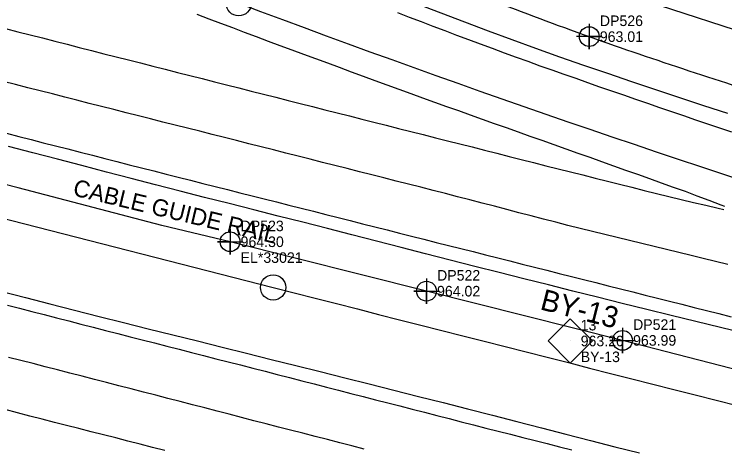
# Model space of a CAD drawing. Extents: x 1182322 to 1186765, y 572295 to 575411.
# Drawn here: x 1185300.8 to 1185469.1, y 573824.9 to 573927.6 of the extents above; entities that cross this region are included whole.
import ezdxf

# ---------------------------------------------------------------- set-up
doc = ezdxf.new("R2010")
doc.units = 0
for name, color, linetype in [('COGO Default Chain', 7, 'Continuous'), ('CTL Secondary Horizontal and Vertical CELL', 7, 'Continuous'), ('CTL Secondary Horizontal and Vertical Cogo Comment', 7, 'Continuous'), ('CTL Secondary Horizontal and Vertical Cogo Elevation', 7, 'Continuous'), ('CTL Secondary Horizontal and Vertical Cogo Number', 7, 'Continuous'), ('CTL Secondary Horizontal and Vertical Text', 7, 'Continuous'), ('Exist Guardrail', 7, 'Continuous'), ('Exist Guardrail Cable Guide Rail', 7, 'Continuous'), ('Exist Guardrail Cable Guide Rail Cogo Comment', 7, 'Continuous'), ('Exist Guardrail Cable Guide Rail Cogo Elevation', 7, 'Continuous'), ('Exist Guardrail Cable Guide Rail Cogo Number', 7, 'Continuous'), ('Exist Guardrail Cable Guide Rail Cogo Point CELL', 7, 'Continuous'), ('Exist Guardrail Cable Guide Rail Text', 7, 'Continuous'), ('Exist Guardrail Cogo Elevation', 7, 'Continuous'), ('Exist Guardrail Cogo Number', 7, 'Continuous'), ('Exist Guardrail Cogo Point CELL', 7, 'Continuous'), ('Exist Horizontal Alignment', 7, 'Continuous'), ('Exist Horizontal Alignment Point', 7, 'Continuous'), ('Exist Right of Way Line', 7, 'Continuous'), ('Exist Roads EOP', 7, 'Continuous'), ('Exist Roads EOT', 7, 'Continuous'), ('Exist Vegetation Woods Line', 7, 'Continuous')]:
    doc.layers.add(name, color=color, linetype=linetype)

msp = doc.modelspace()

# ---------------------------------------------------------------- linework, layer by layer
at = {"layer": 'COGO Default Chain'}
msp.add_line((1182528.88, 574588.22), (1185362.14, 573862.9), dxfattribs=at)
for centre, radius, start, end in [((1186394.82, 576698.6), 2957.6, 249.39538, 256.24258), ((1192883.59, 603243.25), 30327.83, 255.640516, 256.263723)]:
    msp.add_arc(centre, radius, start, end, dxfattribs=at)
at = {"layer": 'CTL Secondary Horizontal and Vertical CELL'}
msp.add_line((1185432.48, 573850.22), (1185432.48, 573850.22), dxfattribs=at)
msp.add_lwpolyline([(1185427.26, 573850.24), (1185432.5, 573855.48), (1185437.75, 573850.23), (1185432.51, 573844.99)], close=True, dxfattribs=at)
at = {"layer": 'Exist Guardrail'}
msp.add_spline([(1185390.3, 573940.07), (1185437.01, 573922.28), (1185484.33, 573906.54), (1185526.22, 573893.43), (1185574.13, 573879.46), (1185622.33, 573866.54), (1185670.88, 573853.88), (1185719.13, 573841.46), (1185767.43, 573829.33), (1185816.18, 573817.9), (1185864.94, 573807.26), (1185913.93, 573797.57), (1185963.25, 573788.74), (1186012.41, 573780.34), (1186049.41, 573774.82)], degree=3, dxfattribs=at)
at = {"layer": 'Exist Guardrail Cable Guide Rail'}
for points in [[(1185351.94, 573873.71), (1185335.8, 573877.57), (1185301.74, 573886.44), (1185252.32, 573899.09), (1185212.72, 573909.39), (1185176.33, 573919.04)], [(1185615.35, 573807.21), (1185568.82, 573818.98), (1185522.5, 573830.57), (1185475.83, 573842.34), (1185444.88, 573850.35), (1185398.46, 573862.01), (1185351.94, 573873.71)]]:
    msp.add_lwpolyline(points, dxfattribs=at)
at = {"layer": 'Exist Guardrail Cable Guide Rail Cogo Point CELL'}
for points in [[(1185351.94, 573876.71), (1185351.94, 573870.71), (1185351.94, 573873.71), (1185348.94, 573873.71), (1185354.94, 573873.71)], [(1185398.46, 573865.01), (1185398.46, 573859.01), (1185398.46, 573862.01), (1185395.46, 573862.01), (1185401.46, 573862.01)], [(1185444.88, 573853.35), (1185444.88, 573847.35), (1185444.88, 573850.35), (1185441.88, 573850.35), (1185447.88, 573850.35)]]:
    msp.add_lwpolyline(points, dxfattribs=at)
for centre in [(1185351.94, 573873.71), (1185398.46, 573862.01), (1185444.88, 573850.35)]:
    msp.add_circle(centre, 2.34, dxfattribs=at)
at = {"layer": 'Exist Guardrail Cogo Point CELL'}
msp.add_lwpolyline([(1185437.01, 573925.28), (1185437.01, 573919.28), (1185437.01, 573922.28), (1185440.01, 573922.28), (1185434.01, 573922.28)], dxfattribs=at)
msp.add_circle((1185437.01, 573922.28), 2.34, dxfattribs=at)
at = {"layer": 'Exist Horizontal Alignment'}
msp.add_line((1182528.88, 574588.22), (1185362.14, 573862.9), dxfattribs=at)
for centre, radius, start, end in [((1186394.82, 576698.6), 2957.6, 249.39538, 256.24258), ((1192883.59, 603243.25), 30327.83, 255.640516, 256.263723)]:
    msp.add_arc(centre, radius, start, end, dxfattribs=at)
at = {"layer": 'Exist Horizontal Alignment Point'}
for centre in [(1185353.99, 573930.19), (1185362.14, 573862.9)]:
    msp.add_circle(centre, 3, dxfattribs=at)
at = {"layer": 'Exist Right of Way Line'}
msp.add_arc((1186394.82, 576698.6), 2869.6, 249.39538, 256.24258, dxfattribs=at)
at = {"layer": 'Exist Roads EOP'}
for points in [[(1185373.9, 573938.9), (1185379.45, 573936.66), (1185385.02, 573934.41), (1185390.62, 573932.23), (1185396.22, 573930.08), (1185401.82, 573927.93), (1185407.43, 573925.78), (1185413.03, 573923.65), (1185418.67, 573921.6), (1185424.31, 573919.56), (1185429.96, 573917.52), (1185435.61, 573915.51), (1185441.29, 573913.59), (1185446.98, 573911.67), (1185452.66, 573909.75), (1185458.36, 573907.87), (1185464.06, 573905.99), (1185469.76, 573904.12)], [(1185473.92, 573851.96), (1185468.1, 573853.39), (1185462.27, 573854.82), (1185456.44, 573856.25), (1185450.61, 573857.68), (1185444.79, 573859.12), (1185438.97, 573860.58), (1185433.15, 573862.04), (1185427.33, 573863.5), (1185421.51, 573864.96), (1185415.69, 573866.42), (1185409.87, 573867.89), (1185404.06, 573869.39), (1185398.25, 573870.88), (1185392.44, 573872.38), (1185386.63, 573873.88), (1185380.82, 573875.37), (1185375.01, 573876.85), (1185369.19, 573878.32), (1185363.37, 573879.8), (1185357.56, 573881.27), (1185351.74, 573882.74), (1185345.93, 573884.22), (1185340.11, 573885.69), (1185334.3, 573887.18), (1185328.49, 573888.7), (1185322.69, 573890.21), (1185316.88, 573891.73), (1185311.08, 573893.24), (1185305.27, 573894.74), (1185299.46, 573896.24)], [(1185297.68, 573861.99), (1185303.49, 573860.5), (1185309.3, 573859.02), (1185315.11, 573857.53), (1185320.93, 573856.04), (1185326.74, 573854.57), (1185332.57, 573853.12), (1185338.39, 573851.68), (1185344.22, 573850.24), (1185350.04, 573848.78), (1185355.86, 573847.33), (1185361.68, 573845.87), (1185367.5, 573844.42), (1185373.32, 573842.96), (1185379.14, 573841.5), (1185384.92, 573840.05), (1185390.74, 573838.58), (1185396.59, 573837.1), (1185402.41, 573835.64), (1185408.2, 573834.17), (1185414.08, 573832.65), (1185419.85, 573831.17), (1185425.66, 573829.67), (1185431.47, 573828.18), (1185437.28, 573826.68), (1185443.09, 573825.18), (1185448.91, 573823.73)]]:
    msp.add_lwpolyline(points, dxfattribs=at)
at = {"layer": 'Exist Roads EOT'}
for points in [[(1185391.58, 573927.98), (1185394.38, 573926.91), (1185397.18, 573925.83), (1185399.98, 573924.76), (1185402.79, 573923.7), (1185405.59, 573922.64), (1185408.4, 573921.59), (1185411.21, 573920.55), (1185414.03, 573919.51), (1185416.84, 573918.47), (1185419.66, 573917.45), (1185422.48, 573916.43), (1185425.3, 573915.4), (1185428.13, 573914.4), (1185430.96, 573913.41), (1185433.79, 573912.41), (1185436.62, 573911.42), (1185439.46, 573910.43), (1185442.29, 573909.44), (1185445.12, 573908.46), (1185447.96, 573907.48), (1185450.8, 573906.5), (1185453.63, 573905.52), (1185456.47, 573904.55), (1185459.31, 573903.58), (1185462.15, 573902.61), (1185464.99, 573901.64), (1185467.83, 573900.69), (1185470.68, 573899.74)], [(1185344.08, 573927.58), (1185346.89, 573926.52), (1185349.7, 573925.46), (1185352.5, 573924.4), (1185355.31, 573923.34), (1185358.12, 573922.28), (1185360.93, 573921.23), (1185363.74, 573920.19), (1185366.55, 573919.16), (1185369.37, 573918.12), (1185372.19, 573917.08), (1185375, 573916.05), (1185377.82, 573915.01), (1185380.63, 573913.97), (1185383.45, 573912.94), (1185386.26, 573911.91), (1185389.08, 573910.88), (1185391.9, 573909.86), (1185394.72, 573908.83), (1185397.54, 573907.81), (1185400.36, 573906.79), (1185403.18, 573905.76), (1185406.01, 573904.75), (1185408.83, 573903.74), (1185411.66, 573902.74), (1185414.49, 573901.74), (1185417.32, 573900.74), (1185420.14, 573899.73), (1185422.97, 573898.73), (1185425.8, 573897.73), (1185428.63, 573896.72), (1185431.45, 573895.72), (1185434.28, 573894.72), (1185437.11, 573893.71), (1185439.93, 573892.71), (1185442.76, 573891.7), (1185445.58, 573890.69), (1185448.41, 573889.69), (1185451.24, 573888.68), (1185454.06, 573887.68), (1185456.89, 573886.67), (1185459.71, 573885.66), (1185462.52, 573884.6), (1185465.33, 573883.53), (1185468.13, 573882.46), (1185469.04, 573882.11)], [(1185298.79, 573924.19), (1185301.7, 573923.45), (1185304.61, 573922.71), (1185307.51, 573921.96), (1185310.42, 573921.22), (1185313.33, 573920.47), (1185316.23, 573919.72), (1185319.14, 573918.98), (1185322.04, 573918.23), (1185324.95, 573917.5), (1185327.86, 573916.77), (1185330.77, 573916.04), (1185333.68, 573915.3), (1185336.59, 573914.56), (1185339.49, 573913.82), (1185342.4, 573913.08), (1185345.31, 573912.34), (1185348.22, 573911.6), (1185351.12, 573910.86), (1185354.03, 573910.13), (1185356.94, 573909.39), (1185359.85, 573908.66), (1185362.76, 573907.93), (1185365.67, 573907.19), (1185368.58, 573906.45), (1185371.48, 573905.72), (1185374.39, 573904.98), (1185377.3, 573904.24), (1185380.21, 573903.5), (1185383.12, 573902.77), (1185386.02, 573902.03), (1185388.93, 573901.28), (1185391.84, 573900.55), (1185394.75, 573899.81), (1185397.65, 573899.08), (1185400.56, 573898.34), (1185403.47, 573897.61), (1185406.38, 573896.88), (1185409.29, 573896.15), (1185412.2, 573895.42), (1185415.11, 573894.67), (1185418.01, 573893.92), (1185420.92, 573893.18), (1185423.83, 573892.45), (1185426.74, 573891.72), (1185429.65, 573890.99), (1185432.56, 573890.26), (1185435.47, 573889.53), (1185438.38, 573888.8), (1185441.29, 573888.07), (1185444.2, 573887.33), (1185447.11, 573886.6), (1185450.01, 573885.87), (1185452.92, 573885.14), (1185455.83, 573884.41), (1185458.74, 573883.68), (1185461.67, 573883), (1185464.59, 573882.34), (1185467.52, 573881.67), (1185468.88, 573881.36)], [(1185469.85, 573868.3), (1185466.93, 573869.01), (1185464.02, 573869.72), (1185461.1, 573870.43), (1185458.19, 573871.14), (1185455.28, 573871.85), (1185452.36, 573872.56), (1185449.45, 573873.27), (1185446.53, 573873.98), (1185443.62, 573874.69), (1185440.7, 573875.4), (1185437.79, 573876.12), (1185434.88, 573876.84), (1185431.97, 573877.59), (1185429.07, 573878.34), (1185426.16, 573879.09), (1185423.26, 573879.84), (1185420.35, 573880.59), (1185417.45, 573881.34), (1185414.54, 573882.1), (1185411.64, 573882.85), (1185408.74, 573883.6), (1185405.83, 573884.35), (1185402.93, 573885.1), (1185400.02, 573885.85), (1185397.12, 573886.6), (1185394.21, 573887.34), (1185391.3, 573888.08), (1185388.39, 573888.81), (1185385.49, 573889.55), (1185382.58, 573890.29), (1185379.67, 573891.03), (1185376.76, 573891.76), (1185373.85, 573892.5), (1185370.95, 573893.24), (1185368.04, 573893.97), (1185365.13, 573894.71), (1185362.22, 573895.45), (1185359.31, 573896.19), (1185356.41, 573896.92), (1185353.5, 573897.66), (1185350.59, 573898.39), (1185347.68, 573899.12), (1185344.77, 573899.86), (1185341.86, 573900.59), (1185338.95, 573901.33), (1185336.04, 573902.06), (1185333.14, 573902.8), (1185330.23, 573903.53), (1185327.32, 573904.26), (1185324.41, 573905), (1185321.5, 573905.73), (1185318.59, 573906.47), (1185315.68, 573907.21), (1185312.78, 573907.95), (1185309.87, 573908.7), (1185306.97, 573909.45), (1185304.06, 573910.19), (1185301.16, 573910.94), (1185298.25, 573911.69)], [(1185299, 573899.41), (1185301.91, 573898.67), (1185304.81, 573897.92), (1185307.72, 573897.17), (1185310.63, 573896.43), (1185313.53, 573895.68), (1185316.44, 573894.94), (1185319.34, 573894.19), (1185322.25, 573893.45), (1185325.16, 573892.7), (1185328.06, 573891.96), (1185330.97, 573891.22), (1185333.88, 573890.48), (1185336.78, 573889.74), (1185339.69, 573889), (1185342.6, 573888.26), (1185345.51, 573887.52), (1185348.41, 573886.78), (1185351.32, 573886.05), (1185354.23, 573885.32), (1185357.14, 573884.59), (1185360.05, 573883.86), (1185362.96, 573883.13), (1185365.87, 573882.39), (1185368.78, 573881.66), (1185371.69, 573880.92), (1185374.6, 573880.19), (1185377.51, 573879.45), (1185380.41, 573878.72), (1185383.32, 573877.98), (1185386.23, 573877.24), (1185389.14, 573876.5), (1185392.05, 573875.77), (1185394.95, 573875.03), (1185397.86, 573874.3), (1185400.77, 573873.56), (1185403.68, 573872.83), (1185406.59, 573872.1), (1185409.5, 573871.37), (1185412.41, 573870.64), (1185415.32, 573869.91), (1185418.23, 573869.17), (1185421.14, 573868.43), (1185424.04, 573867.69), (1185426.95, 573866.96), (1185429.86, 573866.23), (1185432.77, 573865.5), (1185435.68, 573864.77), (1185438.59, 573864.03), (1185441.5, 573863.3), (1185444.41, 573862.56), (1185447.32, 573861.83), (1185450.22, 573861.1), (1185453.13, 573860.36), (1185456.04, 573859.63), (1185458.95, 573858.9), (1185461.86, 573858.17), (1185464.77, 573857.45), (1185467.68, 573856.7), (1185470.59, 573855.96)], [(1185299.2, 573858.69), (1185302.1, 573857.95), (1185305.01, 573857.2), (1185307.92, 573856.46), (1185310.82, 573855.72), (1185313.73, 573854.97), (1185316.63, 573854.23), (1185319.54, 573853.47), (1185322.44, 573852.71), (1185325.34, 573851.96), (1185328.25, 573851.22), (1185331.16, 573850.49), (1185334.07, 573849.76), (1185336.98, 573849.01), (1185339.88, 573848.26), (1185342.78, 573847.5), (1185345.69, 573846.75), (1185348.6, 573846.02), (1185351.51, 573845.28), (1185354.41, 573844.55), (1185357.32, 573843.81), (1185360.23, 573843.06), (1185363.13, 573842.32), (1185366.04, 573841.57), (1185368.94, 573840.82), (1185371.85, 573840.06), (1185374.75, 573839.31), (1185377.65, 573838.55), (1185380.56, 573837.79), (1185383.46, 573837.04), (1185386.36, 573836.29), (1185389.27, 573835.56), (1185392.18, 573834.83), (1185395.09, 573834.1), (1185398, 573833.35), (1185400.9, 573832.6), (1185403.81, 573831.85), (1185406.71, 573831.1), (1185409.62, 573830.36), (1185412.53, 573829.61), (1185415.43, 573828.87), (1185418.34, 573828.14), (1185421.25, 573827.4), (1185424.16, 573826.67), (1185427.07, 573825.93), (1185429.97, 573825.19), (1185432.88, 573824.46)], [(1185383.72, 573824.64), (1185380.82, 573825.39), (1185377.91, 573826.13), (1185375, 573826.87), (1185372.1, 573827.62), (1185369.19, 573828.36), (1185366.28, 573829.11), (1185363.38, 573829.85), (1185360.47, 573830.6), (1185357.57, 573831.35), (1185354.67, 573832.1), (1185351.76, 573832.86), (1185348.86, 573833.61), (1185345.95, 573834.36), (1185343.05, 573835.11), (1185340.14, 573835.86), (1185337.24, 573836.61), (1185334.34, 573837.37), (1185331.43, 573838.12), (1185328.53, 573838.87), (1185325.62, 573839.62), (1185322.72, 573840.37), (1185319.81, 573841.11), (1185316.91, 573841.86), (1185314, 573842.61), (1185311.09, 573843.35), (1185308.19, 573844.1), (1185305.28, 573844.85), (1185302.38, 573845.59), (1185299.47, 573846.34)], [(1185336.49, 573824.28), (1185333.58, 573825.02), (1185330.68, 573825.77), (1185327.77, 573826.52), (1185324.86, 573827.26), (1185321.96, 573827.99), (1185319.05, 573828.73), (1185316.14, 573829.47), (1185313.23, 573830.21), (1185310.33, 573830.95), (1185307.42, 573831.7), (1185304.52, 573832.45), (1185301.62, 573833.21), (1185298.71, 573833.97)]]:
    msp.add_lwpolyline(points, dxfattribs=at)
at = {"layer": 'Exist Vegetation Woods Line'}
msp.add_lwpolyline([(1185532.46, 573899.18), (1185508.81, 573906.89), (1185480.4, 573920.97), (1185447.79, 573931.59), (1185421.14, 573940.88), (1185398.99, 573946.42), (1185381.34, 573956.52), (1185358.05, 573964.37), (1185322.3, 573984.13), (1185305.03, 573993.75), (1185291.23, 574004.86)], dxfattribs=at)

# ---------------------------------------------------------------- texts
at = {"layer": 'CTL Secondary Horizontal and Vertical Cogo Comment'}
msp.add_text('BY-13', height=2.5, dxfattribs=at).set_placement((1185434.98, 573845.22))
at = {"layer": 'CTL Secondary Horizontal and Vertical Cogo Elevation'}
msp.add_text('963.20', height=2.5, dxfattribs=at).set_placement((1185434.98, 573848.97))
at = {"layer": 'CTL Secondary Horizontal and Vertical Cogo Number'}
msp.add_text('13', height=2.5, dxfattribs=at).set_placement((1185434.98, 573852.72))
at = {"layer": 'CTL Secondary Horizontal and Vertical Text'}
msp.add_text('BY-13', height=5, rotation=345.6405, dxfattribs=at).set_placement((1185425.14, 573857.74))
at = {"layer": 'Exist Guardrail Cable Guide Rail Cogo Comment'}
msp.add_text('EL*33021', height=2.5, dxfattribs=at).set_placement((1185354.44, 573868.71))
at = {"layer": 'Exist Guardrail Cable Guide Rail Cogo Elevation'}
for s, p in [('964.30', (1185354.44, 573872.46)), ('964.02', (1185400.96, 573860.76)), ('963.99', (1185447.38, 573849.1))]:
    msp.add_text(s, height=2.5, dxfattribs=at).set_placement(p)
at = {"layer": 'Exist Guardrail Cable Guide Rail Cogo Number'}
for s, p in [('DP523', (1185354.44, 573876.21)), ('DP522', (1185400.96, 573864.51)), ('DP521', (1185447.38, 573852.85))]:
    msp.add_text(s, height=2.5, dxfattribs=at).set_placement(p)
at = {"layer": 'Exist Guardrail Cable Guide Rail Text'}
msp.add_text('CABLE GUIDE RAIL', height=4, rotation=346.5414, dxfattribs=at).set_placement((1185314.52, 573884.72))
at = {"layer": 'Exist Guardrail Cogo Elevation'}
msp.add_text('963.01', height=2.5, dxfattribs=at).set_placement((1185439.51, 573921.03))
at = {"layer": 'Exist Guardrail Cogo Number'}
msp.add_text('DP526', height=2.5, dxfattribs=at).set_placement((1185439.51, 573924.78))

doc.saveas('drawing.dxf')
